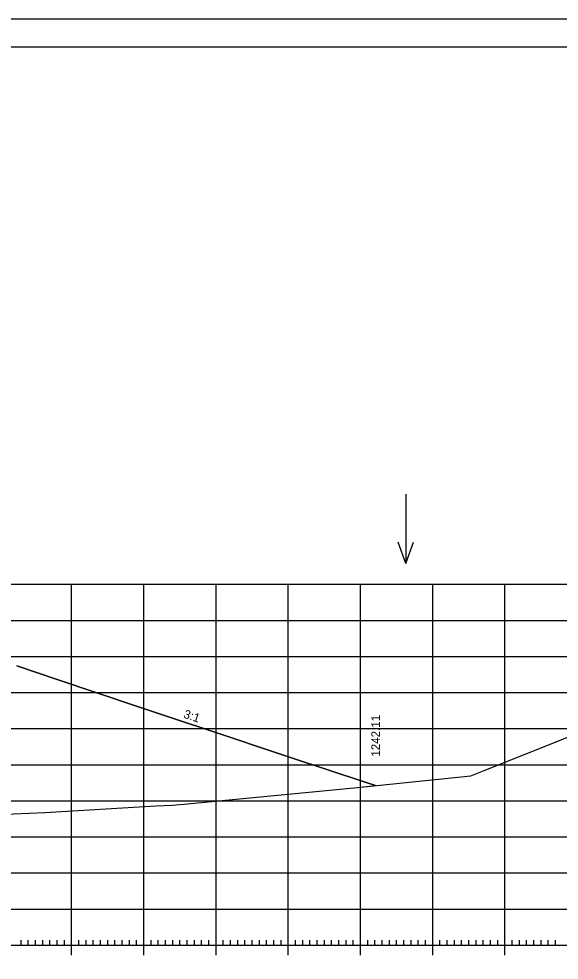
# Model space of a CAD drawing. Extents: x 1406028 to 1412453, y 321733 to 325986.
# Drawn here: x 1409067.5 to 1409142.3, y 322139.1 to 322269.6 of the extents above; entities that cross this region are included whole.
import ezdxf

# ---------------------------------------------------------------- set-up
doc = ezdxf.new("R2010")
doc.units = 0
for name, color, linetype in [('R_Axis', 7, 'Continuous'), ('R_Border', 7, 'Continuous'), ('R_Exist Surface', 7, 'Continuous'), ('R_Fin Surface', 7, 'Continuous'), ('R_Fin Surface Annot', 7, 'Continuous'), ('R_Grid', 7, 'Continuous'), ('R_No Plot', 7, 'Continuous'), ('R_Water Annot', 7, 'Continuous')]:
    doc.layers.add(name, color=color, linetype=linetype)

msp = doc.modelspace()

# ---------------------------------------------------------------- linework, layer by layer
at = {"layer": 'R_Axis'}
for p, q in [((1409074.81, 322139.81), (1409074.81, 322142.61)), ((1409084.81, 322139.81), (1409084.81, 322142.61)), ((1409094.81, 322139.81), (1409094.81, 322142.61)), ((1409104.81, 322139.81), (1409104.81, 322142.61)), ((1409114.81, 322139.81), (1409114.81, 322142.61)), ((1409124.81, 322139.81), (1409124.81, 322142.61)), ((1409134.81, 322139.81), (1409134.81, 322142.61)), ((1408914.81, 322141.21), (1409194.81, 322141.21)), ((1409067.81, 322141.21), (1409067.81, 322141.91)), ((1409068.81, 322141.21), (1409068.81, 322141.91)), ((1409069.81, 322141.21), (1409069.81, 322141.91)), ((1409070.81, 322141.21), (1409070.81, 322141.91)), ((1409071.81, 322141.21), (1409071.81, 322141.91)), ((1409072.81, 322141.21), (1409072.81, 322141.91)), ((1409073.81, 322141.21), (1409073.81, 322141.91)), ((1409075.81, 322141.21), (1409075.81, 322141.91)), ((1409076.81, 322141.21), (1409076.81, 322141.91)), ((1409077.81, 322141.21), (1409077.81, 322141.91)), ((1409078.81, 322141.21), (1409078.81, 322141.91)), ((1409079.81, 322141.21), (1409079.81, 322141.91)), ((1409080.81, 322141.21), (1409080.81, 322141.91)), ((1409081.81, 322141.21), (1409081.81, 322141.91)), ((1409082.81, 322141.21), (1409082.81, 322141.91)), ((1409083.81, 322141.21), (1409083.81, 322141.91)), ((1409085.81, 322141.21), (1409085.81, 322141.91)), ((1409086.81, 322141.21), (1409086.81, 322141.91)), ((1409087.81, 322141.21), (1409087.81, 322141.91)), ((1409088.81, 322141.21), (1409088.81, 322141.91)), ((1409089.81, 322141.21), (1409089.81, 322141.91)), ((1409090.81, 322141.21), (1409090.81, 322141.91)), ((1409091.81, 322141.21), (1409091.81, 322141.91)), ((1409092.81, 322141.21), (1409092.81, 322141.91)), ((1409093.81, 322141.21), (1409093.81, 322141.91)), ((1409095.81, 322141.21), (1409095.81, 322141.91)), ((1409096.81, 322141.21), (1409096.81, 322141.91)), ((1409097.81, 322141.21), (1409097.81, 322141.91)), ((1409098.81, 322141.21), (1409098.81, 322141.91)), ((1409099.81, 322141.21), (1409099.81, 322141.91)), ((1409100.81, 322141.21), (1409100.81, 322141.91)), ((1409101.81, 322141.21), (1409101.81, 322141.91)), ((1409102.81, 322141.21), (1409102.81, 322141.91)), ((1409103.81, 322141.21), (1409103.81, 322141.91)), ((1409105.81, 322141.21), (1409105.81, 322141.91)), ((1409106.81, 322141.21), (1409106.81, 322141.91)), ((1409107.81, 322141.21), (1409107.81, 322141.91)), ((1409108.81, 322141.21), (1409108.81, 322141.91)), ((1409109.81, 322141.21), (1409109.81, 322141.91)), ((1409110.81, 322141.21), (1409110.81, 322141.91)), ((1409111.81, 322141.21), (1409111.81, 322141.91)), ((1409112.81, 322141.21), (1409112.81, 322141.91)), ((1409113.81, 322141.21), (1409113.81, 322141.91)), ((1409115.81, 322141.21), (1409115.81, 322141.91)), ((1409116.81, 322141.21), (1409116.81, 322141.91)), ((1409117.81, 322141.21), (1409117.81, 322141.91)), ((1409118.81, 322141.21), (1409118.81, 322141.91)), ((1409119.81, 322141.21), (1409119.81, 322141.91)), ((1409120.81, 322141.21), (1409120.81, 322141.91)), ((1409121.81, 322141.21), (1409121.81, 322141.91)), ((1409122.81, 322141.21), (1409122.81, 322141.91)), ((1409123.81, 322141.21), (1409123.81, 322141.91)), ((1409125.81, 322141.21), (1409125.81, 322141.91)), ((1409126.81, 322141.21), (1409126.81, 322141.91)), ((1409127.81, 322141.21), (1409127.81, 322141.91)), ((1409128.81, 322141.21), (1409128.81, 322141.91)), ((1409129.81, 322141.21), (1409129.81, 322141.91)), ((1409130.81, 322141.21), (1409130.81, 322141.91)), ((1409131.81, 322141.21), (1409131.81, 322141.91)), ((1409132.81, 322141.21), (1409132.81, 322141.91)), ((1409133.81, 322141.21), (1409133.81, 322141.91)), ((1409135.81, 322141.21), (1409135.81, 322141.91)), ((1409136.81, 322141.21), (1409136.81, 322141.91)), ((1409137.81, 322141.21), (1409137.81, 322141.91)), ((1409138.81, 322141.21), (1409138.81, 322141.91)), ((1409139.81, 322141.21), (1409139.81, 322141.91)), ((1409140.81, 322141.21), (1409140.81, 322141.91)), ((1409141.81, 322141.21), (1409141.81, 322141.91))]:
    msp.add_line(p, q, dxfattribs=at)
at = {"layer": 'R_Border'}
msp.add_line((1408896.81, 322265.67), (1409212.99, 322265.67), dxfattribs=at)
at = {"layer": 'R_Exist Surface'}
msp.add_lwpolyline([(1409060.22, 322159.13), (1409071.09, 322159.59), (1409086.47, 322160.5), (1409088.76, 322160.61), (1409090.88, 322160.81), (1409114.38, 322163.06), (1409130.08, 322164.68), (1409131.95, 322165.4), (1409143.28, 322169.95), (1409146.63, 322171.28), (1409147.87, 322171.57), (1409167.77, 322175.85), (1409173.19, 322177.41), (1409191.72, 322182.71), (1409194.81, 322183.53)], dxfattribs=at)
at = {"layer": 'R_Fin Surface'}
msp.add_lwpolyline([(1409067.21, 322179.89), (1409072.81, 322178.02), (1409084.07, 322174.23), (1409087.8, 322172.99), (1409095.74, 322170.33), (1409102.64, 322168.04), (1409105.39, 322167.12), (1409115.3, 322163.85), (1409115.46, 322163.8), (1409116.91, 322163.32)], dxfattribs=at)
at = {"layer": 'R_Grid'}
for p, q in [((1408914.81, 322191.21), (1409194.81, 322191.21)), ((1409074.81, 322141.21), (1409074.81, 322191.21)), ((1409084.81, 322141.21), (1409084.81, 322191.21)), ((1409094.81, 322141.21), (1409094.81, 322191.21)), ((1409104.81, 322141.21), (1409104.81, 322191.21)), ((1409114.81, 322141.21), (1409114.81, 322191.21)), ((1409124.81, 322141.21), (1409124.81, 322191.21)), ((1409134.81, 322141.21), (1409134.81, 322191.21)), ((1408914.81, 322186.21), (1409194.81, 322186.21)), ((1408914.81, 322181.21), (1409194.81, 322181.21)), ((1408914.81, 322176.21), (1409194.81, 322176.21)), ((1408914.81, 322171.21), (1409194.81, 322171.21)), ((1408914.81, 322166.21), (1409194.81, 322166.21)), ((1408914.81, 322161.21), (1409194.81, 322161.21)), ((1408914.81, 322156.21), (1409194.81, 322156.21)), ((1408914.81, 322151.21), (1409194.81, 322151.21)), ((1408914.81, 322146.21), (1409194.81, 322146.21)), ((1408914.81, 322141.21), (1409194.81, 322141.21))]:
    msp.add_line(p, q, dxfattribs=at)
at = {"layer": 'R_No Plot'}
msp.add_line((1408884.41, 322269.57), (1409217.75, 322269.57), dxfattribs=at)
for points in [[(1408884.41, 322269.57), (1409217.75, 322269.57), (1409217.75, 322056.23), (1408884.41, 322056.23)], [(1409130.73, 322265.67), (1409150.35, 322265.67), (1409150.35, 322255.79), (1409166.47, 322255.79), (1409189.67, 322255.79), (1409189.67, 322231.46), (1409212.99, 322231.46), (1409212.99, 322060.21), (1408896.81, 322060.21), (1408896.81, 322265.67)]]:
    msp.add_lwpolyline(points, close=True, dxfattribs=at)
msp.add_lwpolyline([(1409060.22, 322159.13), (1409071.09, 322159.59), (1409086.47, 322160.5), (1409088.76, 322160.61), (1409090.88, 322160.81), (1409114.38, 322163.06), (1409116.91, 322163.32), (1409115.46, 322163.8), (1409115.3, 322163.85), (1409105.39, 322167.12), (1409102.64, 322168.04), (1409095.74, 322170.33), (1409087.8, 322172.99), (1409084.07, 322174.23), (1409072.81, 322178.02), (1409067.21, 322179.89)], dxfattribs=at)
at = {"layer": 'R_Water Annot'}
for p, q in [((1409121.09, 322203.68), (1409121.09, 322194.1)), ((1409121.09, 322194.1), (1409120.02, 322197.03)), ((1409121.09, 322194.1), (1409122.15, 322197.03))]:
    msp.add_line(p, q, dxfattribs=at)

# ---------------------------------------------------------------- texts
at = {"layer": 'R_Fin Surface Annot'}
for s, rotation, p in [('3:1', 341.5651, (1409090.23, 322172.74)), ('1242.11', 90, (1409117.51, 322167.32))]:
    msp.add_text(s, height=1.2, rotation=rotation, dxfattribs=at).set_placement(p)

doc.saveas('drawing.dxf')
